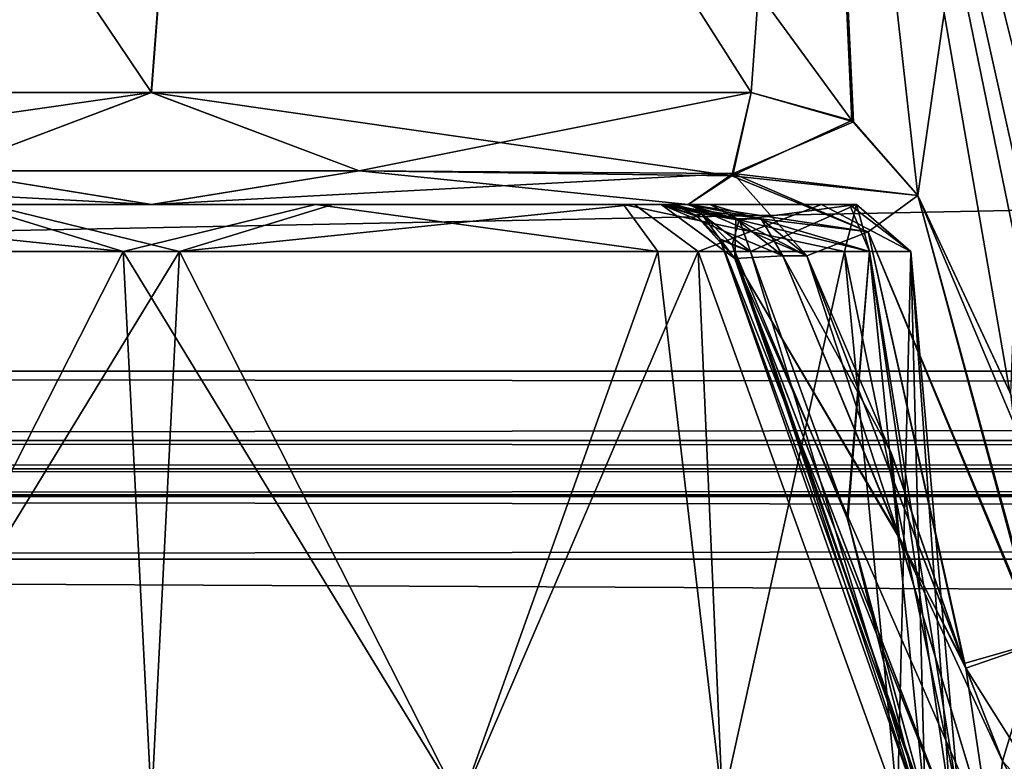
# Model space of a CAD drawing. Header units: inches. Extents: x -9.7 to 9.7, y -2.4 to 4.3.
# Tile 302 of 656: x -6.038 to -5.752, y -2.072 to -1.856. Entities that reach past the tile are written whole.
import ezdxf

# ---------------------------------------------------------------- set-up
doc = ezdxf.new("R2010")
doc.units = ezdxf.units.IN
doc.header["$LTSCALE"] = 101.851852
doc.header["$MEASUREMENT"] = 0
for name, color, linetype in [('136', 7, 'CONTINUOUS'), ('3860', 7, 'CONTINUOUS'), ('3864', 7, 'CONTINUOUS'), ('3914', 7, 'CONTINUOUS'), ('3915', 7, 'CONTINUOUS'), ('3918', 7, 'CONTINUOUS'), ('3919', 7, 'CONTINUOUS'), ('3920', 7, 'CONTINUOUS'), ('3921', 7, 'CONTINUOUS'), ('3922', 7, 'CONTINUOUS'), ('3923', 7, 'CONTINUOUS'), ('3924', 7, 'CONTINUOUS'), ('3927', 7, 'CONTINUOUS'), ('48', 7, 'CONTINUOUS'), ('56', 7, 'CONTINUOUS'), ('57', 7, 'CONTINUOUS'), ('6031', 7, 'CONTINUOUS'), ('6032', 7, 'CONTINUOUS'), ('6035', 7, 'CONTINUOUS'), ('6036', 7, 'CONTINUOUS'), ('6037', 7, 'CONTINUOUS'), ('6038', 7, 'CONTINUOUS'), ('6044', 7, 'CONTINUOUS'), ('6119', 7, 'CONTINUOUS'), ('6125', 7, 'CONTINUOUS'), ('6126', 7, 'CONTINUOUS'), ('6127', 7, 'CONTINUOUS'), ('6273', 7, 'CONTINUOUS'), ('6274', 7, 'CONTINUOUS'), ('6275', 7, 'CONTINUOUS'), ('6276', 7, 'CONTINUOUS'), ('6277', 7, 'CONTINUOUS'), ('6278', 7, 'CONTINUOUS'), ('6279', 7, 'CONTINUOUS'), ('67', 7, 'CONTINUOUS'), ('75', 7, 'CONTINUOUS'), ('8370', 7, 'CONTINUOUS'), ('8384', 7, 'CONTINUOUS'), ('98', 7, 'CONTINUOUS')]:
    doc.layers.add(name, color=color, linetype=linetype)

msp = doc.modelspace()

# ---------------------------------------------------------------- linework, layer by layer
at = {"layer": '136', "linetype": 'CONTINUOUS'}
for points in [[(8.075, -1.97876, -4.04218), (8.075, -1.95857, -4.05149), (-8.075, -1.97876, -4.04218), (8.075, -1.97876, -4.04218)], [(-8.075, -1.97876, -4.04218), (8.075, -1.95857, -4.05149), (-8.075, -1.95857, -4.05149), (-8.075, -1.97876, -4.04218)], [(-8.075, -1.987, -4.02153), (8.075, -1.987, -4.02153), (8.075, -1.97876, -4.04218), (-8.075, -1.987, -4.02153)], [(-8.075, -1.987, -4.02153), (8.075, -1.97876, -4.04218), (-8.075, -1.97876, -4.04218), (-8.075, -1.987, -4.02153)]]:
    msp.add_3dface(points, dxfattribs=at)
at = {"layer": '3860', "linetype": 'CONTINUOUS'}
for points in [[(-8.075, -1.95857, 4.05149), (-8.075, -1.63343, 4.06853), (8.075, -1.63343, 4.06853), (-8.075, -1.95857, 4.05149)], [(8.075, -1.95857, 4.05149), (-8.075, -1.95857, 4.05149), (8.075, -1.63343, 4.06853), (8.075, -1.95857, 4.05149)]]:
    msp.add_3dface(points, dxfattribs=at)
at = {"layer": '3864', "linetype": 'CONTINUOUS'}
for points in [[(8.075, -1.95857, -4.05149), (8.075, -1.63343, -4.06853), (-8.075, -1.63343, -4.06853), (8.075, -1.95857, -4.05149)], [(-8.075, -1.95857, -4.05149), (8.075, -1.95857, -4.05149), (-8.075, -1.63343, -4.06853), (-8.075, -1.95857, -4.05149)]]:
    msp.add_3dface(points, dxfattribs=at)
at = {"layer": '3914', "linetype": 'CONTINUOUS'}
for points in [[(-5.99183, -1.92369, -4.13095), (-6.14751, -1.92369, -4.18717), (-6.04782, -1.91, -4.15142), (-5.99183, -1.92369, -4.13095)], [(-5.94714, -1.91, -4.15264), (-5.99183, -1.92369, -4.13095), (-6.04782, -1.91, -4.15142), (-5.94714, -1.91, -4.15264)], [(-5.84073, -1.92369, -4.19851), (-5.99183, -1.92369, -4.13095), (-5.85929, -1.91, -4.20127), (-5.84073, -1.92369, -4.19851)], [(-5.85929, -1.91, -4.20127), (-5.99183, -1.92369, -4.13095), (-5.94714, -1.91, -4.15264), (-5.85929, -1.91, -4.20127)], [(-5.80474, -1.91, -4.28557), (-5.84073, -1.92369, -4.19851), (-5.85929, -1.91, -4.20127), (-5.80474, -1.91, -4.28557)], [(-5.7788, -1.92369, -4.352), (-5.84073, -1.92369, -4.19851), (-5.80474, -1.91, -4.28557), (-5.7788, -1.92369, -4.352)], [(-5.82881, -1.91445, -4.48522), (-5.79078, -1.92369, -4.42381), (-5.83722, -1.91, -4.47867), (-5.82881, -1.91445, -4.48522)], [(-5.83722, -1.91, -4.47867), (-5.79078, -1.92369, -4.42381), (-5.79661, -1.91, -4.38594), (-5.83722, -1.91, -4.47867)], [(-5.79661, -1.91, -4.38594), (-5.7788, -1.92369, -4.352), (-5.80474, -1.91, -4.28557), (-5.79661, -1.91, -4.38594)], [(-5.79078, -1.92369, -4.42381), (-5.7788, -1.92369, -4.352), (-5.79661, -1.91, -4.38594), (-5.79078, -1.92369, -4.42381)], [(-5.82543, -1.92369, -4.48784), (-5.79078, -1.92369, -4.42381), (-5.82881, -1.91445, -4.48522), (-5.82543, -1.92369, -4.48784)]]:
    msp.add_3dface(points, dxfattribs=at)
at = {"layer": '3915', "linetype": 'CONTINUOUS'}
for points in [[(-6.14751, -1.92369, -4.18717), (-5.99183, -1.92369, -4.13095), (-6.09004, -2.08461, -4.13463), (-6.14751, -1.92369, -4.18717)], [(-6.09004, -2.08461, -4.13463), (-5.99183, -1.92369, -4.13095), (-6, -2.08461, -4.11672), (-6.09004, -2.08461, -4.13463)], [(-6, -2.08461, -4.11672), (-5.99183, -1.92369, -4.13095), (-5.90996, -2.08461, -4.13463), (-6, -2.08461, -4.11672)], [(-5.99183, -1.92369, -4.13095), (-5.84073, -1.92369, -4.19851), (-5.90996, -2.08461, -4.13463), (-5.99183, -1.92369, -4.13095)], [(-5.90996, -2.08461, -4.13463), (-5.84073, -1.92369, -4.19851), (-5.83363, -2.08461, -4.18563), (-5.90996, -2.08461, -4.13463)], [(-5.84073, -1.92369, -4.19851), (-5.7788, -1.92369, -4.352), (-5.78263, -2.08461, -4.26196), (-5.84073, -1.92369, -4.19851)], [(-5.83363, -2.08461, -4.18563), (-5.84073, -1.92369, -4.19851), (-5.78263, -2.08461, -4.26196), (-5.83363, -2.08461, -4.18563)], [(-5.79078, -1.92369, -4.42381), (-5.82543, -1.92369, -4.48784), (-5.79727, -2.0013, -4.4563), (-5.79078, -1.92369, -4.42381)], [(-5.77456, -2.08461, -4.41931), (-5.79078, -1.92369, -4.42381), (-5.79727, -2.0013, -4.4563), (-5.77456, -2.08461, -4.41931)], [(-5.7788, -1.92369, -4.352), (-5.79078, -1.92369, -4.42381), (-5.76472, -2.08461, -4.352), (-5.7788, -1.92369, -4.352)], [(-5.76472, -2.08461, -4.352), (-5.79078, -1.92369, -4.42381), (-5.76719, -2.08461, -4.38601), (-5.76472, -2.08461, -4.352)], [(-5.76719, -2.08461, -4.38601), (-5.79078, -1.92369, -4.42381), (-5.77456, -2.08461, -4.41931), (-5.76719, -2.08461, -4.38601)], [(-5.78263, -2.08461, -4.26196), (-5.7788, -1.92369, -4.352), (-5.76472, -2.08461, -4.352), (-5.78263, -2.08461, -4.26196)]]:
    msp.add_3dface(points, dxfattribs=at)
at = {"layer": '3918', "linetype": 'CONTINUOUS'}
for points in [[(-5.77132, -2.09388, -4.43851), (-5.77488, -2.08975, -4.42895), (-5.83444, -1.92, -4.50418), (-5.77132, -2.09388, -4.43851)], [(-5.77132, -2.09388, -4.43851), (-5.83444, -1.92, -4.50418), (-5.83003, -1.92578, -4.52211), (-5.77132, -2.09388, -4.43851)], [(-5.83444, -1.92, -4.50418), (-5.77488, -2.08975, -4.42895), (-5.83078, -1.92175, -4.49579), (-5.83444, -1.92, -4.50418)], [(-5.79727, -2.0013, -4.4563), (-5.82543, -1.92369, -4.48784), (-5.83078, -1.92175, -4.49579), (-5.79727, -2.0013, -4.4563)], [(-5.77456, -2.08461, -4.41931), (-5.79727, -2.0013, -4.4563), (-5.83078, -1.92175, -4.49579), (-5.77456, -2.08461, -4.41931)], [(-5.77488, -2.08975, -4.42895), (-5.77456, -2.08461, -4.41931), (-5.83078, -1.92175, -4.49579), (-5.77488, -2.08975, -4.42895)], [(-5.81605, -1.925, -4.53546), (-5.78202, -2.00722, -4.49746), (-5.83003, -1.92578, -4.52211), (-5.81605, -1.925, -4.53546)], [(-5.75496, -2.097, -4.45221), (-5.76438, -2.0964, -4.44662), (-5.83003, -1.92578, -4.52211), (-5.75496, -2.097, -4.45221)], [(-5.78202, -2.00722, -4.49746), (-5.75496, -2.097, -4.45221), (-5.83003, -1.92578, -4.52211), (-5.78202, -2.00722, -4.49746)], [(-5.76438, -2.0964, -4.44662), (-5.77132, -2.09388, -4.43851), (-5.83003, -1.92578, -4.52211), (-5.76438, -2.0964, -4.44662)]]:
    msp.add_3dface(points, dxfattribs=at)
at = {"layer": '3919', "linetype": 'CONTINUOUS'}
for points in [[(-5.83975, -1.91275, -4.50283), (-5.82881, -1.91445, -4.48522), (-5.84815, -1.91, -4.50071), (-5.83975, -1.91275, -4.50283)], [(-5.84815, -1.91, -4.50071), (-5.82881, -1.91445, -4.48522), (-5.84403, -1.91, -4.48954), (-5.84815, -1.91, -4.50071)], [(-5.82881, -1.91445, -4.48522), (-5.83722, -1.91, -4.47867), (-5.84403, -1.91, -4.48954), (-5.82881, -1.91445, -4.48522)], [(-5.83078, -1.92175, -4.49579), (-5.82881, -1.91445, -4.48522), (-5.83975, -1.91275, -4.50283), (-5.83078, -1.92175, -4.49579)], [(-5.83444, -1.92, -4.50418), (-5.83078, -1.92175, -4.49579), (-5.83975, -1.91275, -4.50283), (-5.83444, -1.92, -4.50418)], [(-5.82543, -1.92369, -4.48784), (-5.82881, -1.91445, -4.48522), (-5.83078, -1.92175, -4.49579), (-5.82543, -1.92369, -4.48784)]]:
    msp.add_3dface(points, dxfattribs=at)
at = {"layer": '3920', "linetype": 'CONTINUOUS'}
for points in [[(-5.84143, -1.9131, -4.52633), (-5.84815, -1.91, -4.50071), (-5.85152, -1.91, -4.55), (-5.84143, -1.9131, -4.52633)], [(-5.85152, -1.91, -4.55), (-5.84815, -1.91, -4.50071), (-5.85052, -1.91, -4.52355), (-5.85152, -1.91, -4.55)], [(-5.83975, -1.91275, -4.50283), (-5.84815, -1.91, -4.50071), (-5.84143, -1.9131, -4.52633), (-5.83975, -1.91275, -4.50283)], [(-5.83444, -1.92, -4.50418), (-5.83975, -1.91275, -4.50283), (-5.84143, -1.9131, -4.52633), (-5.83444, -1.92, -4.50418)]]:
    msp.add_3dface(points, dxfattribs=at)
at = {"layer": '3921', "linetype": 'CONTINUOUS'}
for points in [[(-6.16278, -1.91, -4.47867), (-5.79661, -1.91, -4.38594), (-6.20539, -1.91, -4.33351), (-6.16278, -1.91, -4.47867)], [(-5.79661, -1.91, -4.38594), (-5.80474, -1.91, -4.28557), (-6.20539, -1.91, -4.33351), (-5.79661, -1.91, -4.38594)], [(-5.80474, -1.91, -4.28557), (-5.85929, -1.91, -4.20127), (-6.20539, -1.91, -4.33351), (-5.80474, -1.91, -4.28557)], [(-5.85929, -1.91, -4.20127), (-6.13754, -1.91, -4.1983), (-6.20539, -1.91, -4.33351), (-5.85929, -1.91, -4.20127)], [(-6.16278, -1.91, -4.47867), (-6.15597, -1.91, -4.48956), (-5.83722, -1.91, -4.47867), (-6.16278, -1.91, -4.47867)], [(-6.16278, -1.91, -4.47867), (-5.83722, -1.91, -4.47867), (-5.79661, -1.91, -4.38594), (-6.16278, -1.91, -4.47867)], [(-5.84365, -1.91, -4.55292), (-5.85152, -1.91, -4.55), (-6.15633, -1.91, -4.55292), (-5.84365, -1.91, -4.55292)], [(-6.15633, -1.91, -4.55292), (-5.85152, -1.91, -4.55), (-6.14848, -1.91, -4.55001), (-6.15633, -1.91, -4.55292)], [(-6.00003, -1.91, -4.60659), (-5.84365, -1.91, -4.55292), (-6.15633, -1.91, -4.55292), (-6.00003, -1.91, -4.60659)], [(-6.15597, -1.91, -4.48956), (-6.15185, -1.91, -4.50071), (-5.84403, -1.91, -4.48954), (-6.15597, -1.91, -4.48956)], [(-5.83722, -1.91, -4.47867), (-6.15597, -1.91, -4.48956), (-5.84403, -1.91, -4.48954), (-5.83722, -1.91, -4.47867)], [(-6.15185, -1.91, -4.50071), (-5.84815, -1.91, -4.50071), (-5.84403, -1.91, -4.48954), (-6.15185, -1.91, -4.50071)], [(-5.84815, -1.91, -4.50071), (-6.15185, -1.91, -4.50071), (-6.14948, -1.91, -4.5238), (-5.84815, -1.91, -4.50071)], [(-5.85052, -1.91, -4.52355), (-5.84815, -1.91, -4.50071), (-6.14948, -1.91, -4.5238), (-5.85052, -1.91, -4.52355)], [(-5.85152, -1.91, -4.55), (-5.85052, -1.91, -4.52355), (-6.14948, -1.91, -4.5238), (-5.85152, -1.91, -4.55)], [(-6.14848, -1.91, -4.55001), (-5.85152, -1.91, -4.55), (-6.14948, -1.91, -4.5238), (-6.14848, -1.91, -4.55001)], [(-5.85929, -1.91, -4.20127), (-5.94714, -1.91, -4.15264), (-6.13754, -1.91, -4.1983), (-5.85929, -1.91, -4.20127)], [(-5.94714, -1.91, -4.15264), (-6.04782, -1.91, -4.15142), (-6.13754, -1.91, -4.1983), (-5.94714, -1.91, -4.15264)]]:
    msp.add_3dface(points, dxfattribs=at)
at = {"layer": '3922', "linetype": 'CONTINUOUS'}
for points in [[(-5.85152, -1.91, -4.55), (-5.84365, -1.91, -4.55292), (-5.82237, -1.91422, -4.54446), (-5.85152, -1.91, -4.55)], [(-5.82972, -1.91419, -4.54178), (-5.85152, -1.91, -4.55), (-5.82237, -1.91422, -4.54446), (-5.82972, -1.91419, -4.54178)], [(-5.81605, -1.925, -4.53546), (-5.82972, -1.91419, -4.54178), (-5.80902, -1.925, -4.53807), (-5.81605, -1.925, -4.53546)], [(-5.80902, -1.925, -4.53807), (-5.82972, -1.91419, -4.54178), (-5.82237, -1.91422, -4.54446), (-5.80902, -1.925, -4.53807)]]:
    msp.add_3dface(points, dxfattribs=at)
at = {"layer": '3923', "linetype": 'CONTINUOUS'}
for points in [[(-5.83003, -1.92578, -4.52211), (-5.84143, -1.9131, -4.52633), (-5.85152, -1.91, -4.55), (-5.83003, -1.92578, -4.52211)], [(-5.83003, -1.92578, -4.52211), (-5.85152, -1.91, -4.55), (-5.82972, -1.91419, -4.54178), (-5.83003, -1.92578, -4.52211)], [(-5.83003, -1.92578, -4.52211), (-5.83444, -1.92, -4.50418), (-5.84143, -1.9131, -4.52633), (-5.83003, -1.92578, -4.52211)], [(-5.81605, -1.925, -4.53546), (-5.83003, -1.92578, -4.52211), (-5.82972, -1.91419, -4.54178), (-5.81605, -1.925, -4.53546)]]:
    msp.add_3dface(points, dxfattribs=at)
at = {"layer": '3924', "linetype": 'CONTINUOUS'}
for points in [[(-5.78202, -2.00722, -4.49746), (-5.81605, -1.925, -4.53546), (-5.78459, -1.98218, -4.51192), (-5.78202, -2.00722, -4.49746)], [(-5.81605, -1.925, -4.53546), (-5.80902, -1.925, -4.53807), (-5.78459, -1.98218, -4.51192), (-5.81605, -1.925, -4.53546)], [(-5.76318, -2.04368, -4.482), (-5.78202, -2.00722, -4.49746), (-5.78459, -1.98218, -4.51192), (-5.76318, -2.04368, -4.482)], [(-5.75496, -2.097, -4.45221), (-5.78202, -2.00722, -4.49746), (-5.75208, -2.07205, -4.46865), (-5.75496, -2.097, -4.45221)], [(-5.75208, -2.07205, -4.46865), (-5.78202, -2.00722, -4.49746), (-5.76318, -2.04368, -4.482), (-5.75208, -2.07205, -4.46865)], [(-5.73797, -2.097, -4.45852), (-5.75496, -2.097, -4.45221), (-5.75208, -2.07205, -4.46865), (-5.73797, -2.097, -4.45852)]]:
    msp.add_3dface(points, dxfattribs=at)
at = {"layer": '3927', "linetype": 'CONTINUOUS'}
for points in [[(-5.75208, -2.07205, -4.46865), (-5.76318, -2.04368, -4.482), (-5.74158, -2.03748, -4.48342), (-5.75208, -2.07205, -4.46865)], [(-5.73797, -2.097, -4.45852), (-5.75208, -2.07205, -4.46865), (-5.74158, -2.03748, -4.48342), (-5.73797, -2.097, -4.45852)]]:
    msp.add_3dface(points, dxfattribs=at)
at = {"layer": '48', "linetype": 'CONTINUOUS'}
for points in [[(7.49652, -2.08831, 3.77031), (-7.49652, -2.08831, 3.77031), (7.49489, -2.01331, 3.76638), (7.49652, -2.08831, 3.77031)], [(-7.49652, -2.08831, 3.77031), (-7.49489, -2.01331, 3.76638), (7.49489, -2.01331, 3.76638), (-7.49652, -2.08831, 3.77031)]]:
    msp.add_3dface(points, dxfattribs=at)
at = {"layer": '56', "linetype": 'CONTINUOUS'}
for points in [[(-7.49652, -2.08831, -3.77031), (7.49652, -2.08831, -3.77031), (-7.49489, -2.01331, -3.76638), (-7.49652, -2.08831, -3.77031)], [(-7.49489, -2.01331, -3.76638), (7.49652, -2.08831, -3.77031), (7.49489, -2.01331, -3.76638), (-7.49489, -2.01331, -3.76638)]]:
    msp.add_3dface(points, dxfattribs=at)
at = {"layer": '57', "linetype": 'CONTINUOUS'}
for points in [[(-7.49488, -1.987, -3.79134), (-7.49489, -1.99447, -3.77352), (7.49488, -1.987, -3.79134), (-7.49488, -1.987, -3.79134)], [(7.49488, -1.987, -3.79134), (-7.49489, -1.99447, -3.77352), (7.49489, -1.99512, -3.7729), (7.49488, -1.987, -3.79134)], [(-7.49489, -1.99447, -3.77352), (-7.49489, -2.01331, -3.76638), (7.49489, -1.99512, -3.7729), (-7.49489, -1.99447, -3.77352)], [(-7.49489, -2.01331, -3.76638), (7.49489, -2.01331, -3.76638), (7.49489, -1.99512, -3.7729), (-7.49489, -2.01331, -3.76638)]]:
    msp.add_3dface(points, dxfattribs=at)
at = {"layer": '6031', "linetype": 'CONTINUOUS'}
for points in [[(-5.76273, -2.04501, 4.48135), (-5.7319, -2.09403, 4.46149), (-5.74104, -2.03755, 4.48313), (-5.76273, -2.04501, 4.48135)], [(-5.75198, -2.07221, 4.46859), (-5.7319, -2.09403, 4.46149), (-5.76273, -2.04501, 4.48135), (-5.75198, -2.07221, 4.46859)]]:
    msp.add_3dface(points, dxfattribs=at)
at = {"layer": '6032', "linetype": 'CONTINUOUS'}
for points in [[(-5.81605, -1.925, 4.53546), (-5.78217, -2.0068, 4.49766), (-5.80902, -1.925, 4.53807), (-5.81605, -1.925, 4.53546)], [(-5.80902, -1.925, 4.53807), (-5.78217, -2.0068, 4.49766), (-5.78434, -1.98282, 4.51162), (-5.80902, -1.925, 4.53807)], [(-5.78217, -2.0068, 4.49766), (-5.76273, -2.04501, 4.48135), (-5.78434, -1.98282, 4.51162), (-5.78217, -2.0068, 4.49766)], [(-5.75496, -2.097, 4.45221), (-5.76273, -2.04501, 4.48135), (-5.78217, -2.0068, 4.49766), (-5.75496, -2.097, 4.45221)], [(-5.75198, -2.07221, 4.46859), (-5.76273, -2.04501, 4.48135), (-5.75496, -2.097, 4.45221), (-5.75198, -2.07221, 4.46859)]]:
    msp.add_3dface(points, dxfattribs=at)
at = {"layer": '6035', "linetype": 'CONTINUOUS'}
for points in [[(-5.77487, -2.08976, 4.42898), (-5.77132, -2.09388, 4.43851), (-5.83444, -1.92, 4.50418), (-5.77487, -2.08976, 4.42898)], [(-5.83082, -1.92173, 4.49586), (-5.77487, -2.08976, 4.42898), (-5.83444, -1.92, 4.50418), (-5.83082, -1.92173, 4.49586)], [(-5.77132, -2.09388, 4.43851), (-5.76435, -2.09641, 4.44664), (-5.83444, -1.92, 4.50418), (-5.77132, -2.09388, 4.43851)], [(-5.83444, -1.92, 4.50418), (-5.76435, -2.09641, 4.44664), (-5.83004, -1.92578, 4.52209), (-5.83444, -1.92, 4.50418)], [(-5.82543, -1.92369, 4.48784), (-5.77487, -2.08976, 4.42898), (-5.83082, -1.92173, 4.49586), (-5.82543, -1.92369, 4.48784)], [(-5.77487, -2.08976, 4.42898), (-5.82543, -1.92369, 4.48784), (-5.79709, -2.00186, 4.45606), (-5.77487, -2.08976, 4.42898)], [(-5.78217, -2.0068, 4.49766), (-5.81605, -1.925, 4.53546), (-5.83004, -1.92578, 4.52209), (-5.78217, -2.0068, 4.49766)], [(-5.75496, -2.097, 4.45221), (-5.78217, -2.0068, 4.49766), (-5.83004, -1.92578, 4.52209), (-5.75496, -2.097, 4.45221)], [(-5.76435, -2.09641, 4.44664), (-5.75496, -2.097, 4.45221), (-5.83004, -1.92578, 4.52209), (-5.76435, -2.09641, 4.44664)], [(-5.77456, -2.08461, 4.41931), (-5.77487, -2.08976, 4.42898), (-5.79709, -2.00186, 4.45606), (-5.77456, -2.08461, 4.41931)]]:
    msp.add_3dface(points, dxfattribs=at)
at = {"layer": '6036', "linetype": 'CONTINUOUS'}
for points in [[(-5.84403, -1.91, 4.48956), (-5.82871, -1.91457, 4.48529), (-5.84815, -1.91, 4.50071), (-5.84403, -1.91, 4.48956)], [(-5.84815, -1.91, 4.50071), (-5.82871, -1.91457, 4.48529), (-5.83975, -1.91275, 4.50283), (-5.84815, -1.91, 4.50071)], [(-5.83722, -1.91, 4.47867), (-5.82871, -1.91457, 4.48529), (-5.84403, -1.91, 4.48956), (-5.83722, -1.91, 4.47867)], [(-5.82543, -1.92369, 4.48784), (-5.83444, -1.92, 4.50418), (-5.83975, -1.91275, 4.50283), (-5.82543, -1.92369, 4.48784)], [(-5.82871, -1.91457, 4.48529), (-5.82543, -1.92369, 4.48784), (-5.83975, -1.91275, 4.50283), (-5.82871, -1.91457, 4.48529)], [(-5.82543, -1.92369, 4.48784), (-5.83082, -1.92173, 4.49586), (-5.83444, -1.92, 4.50418), (-5.82543, -1.92369, 4.48784)]]:
    msp.add_3dface(points, dxfattribs=at)
at = {"layer": '6037', "linetype": 'CONTINUOUS'}
for points in [[(-6.15927, -1.92369, 4.19851), (-6.00817, -1.92369, 4.13095), (-6.14071, -1.91, 4.20127), (-6.15927, -1.92369, 4.19851)], [(-6.14071, -1.91, 4.20127), (-6.00817, -1.92369, 4.13095), (-6.05286, -1.91, 4.15264), (-6.14071, -1.91, 4.20127)], [(-6.05286, -1.91, 4.15264), (-6.00817, -1.92369, 4.13095), (-5.95218, -1.91, 4.15142), (-6.05286, -1.91, 4.15264)], [(-6.00817, -1.92369, 4.13095), (-5.85249, -1.92369, 4.18717), (-5.95218, -1.91, 4.15142), (-6.00817, -1.92369, 4.13095)], [(-5.95218, -1.91, 4.15142), (-5.85249, -1.92369, 4.18717), (-5.86246, -1.91, 4.1983), (-5.95218, -1.91, 4.15142)], [(-5.85249, -1.92369, 4.18717), (-5.79806, -1.92369, 4.26172), (-5.86246, -1.91, 4.1983), (-5.85249, -1.92369, 4.18717)], [(-5.86246, -1.91, 4.1983), (-5.79806, -1.92369, 4.26172), (-5.79461, -1.91, 4.33351), (-5.86246, -1.91, 4.1983)], [(-5.82871, -1.91457, 4.48529), (-5.83722, -1.91, 4.47867), (-5.79461, -1.91, 4.33351), (-5.82871, -1.91457, 4.48529)], [(-5.82543, -1.92369, 4.48784), (-5.82871, -1.91457, 4.48529), (-5.79461, -1.91, 4.33351), (-5.82543, -1.92369, 4.48784)], [(-5.79078, -1.92369, 4.42381), (-5.82543, -1.92369, 4.48784), (-5.79461, -1.91, 4.33351), (-5.79078, -1.92369, 4.42381)], [(-5.79806, -1.92369, 4.26172), (-5.7788, -1.92369, 4.352), (-5.79461, -1.91, 4.33351), (-5.79806, -1.92369, 4.26172)], [(-5.7788, -1.92369, 4.352), (-5.79078, -1.92369, 4.42381), (-5.79461, -1.91, 4.33351), (-5.7788, -1.92369, 4.352)]]:
    msp.add_3dface(points, dxfattribs=at)
at = {"layer": '6038', "linetype": 'CONTINUOUS'}
for points in [[(-6.00817, -1.92369, 4.13095), (-6.15927, -1.92369, 4.19851), (-6.09004, -2.08461, 4.13463), (-6.00817, -1.92369, 4.13095)], [(-6, -2.08461, 4.11672), (-6.00817, -1.92369, 4.13095), (-6.09004, -2.08461, 4.13463), (-6, -2.08461, 4.11672)], [(-5.85249, -1.92369, 4.18717), (-6.00817, -1.92369, 4.13095), (-5.90996, -2.08461, 4.13463), (-5.85249, -1.92369, 4.18717)], [(-5.90996, -2.08461, 4.13463), (-6.00817, -1.92369, 4.13095), (-6, -2.08461, 4.11672), (-5.90996, -2.08461, 4.13463)], [(-5.83363, -2.08461, 4.18563), (-5.85249, -1.92369, 4.18717), (-5.90996, -2.08461, 4.13463), (-5.83363, -2.08461, 4.18563)], [(-5.79806, -1.92369, 4.26172), (-5.85249, -1.92369, 4.18717), (-5.83363, -2.08461, 4.18563), (-5.79806, -1.92369, 4.26172)], [(-5.78263, -2.08461, 4.26196), (-5.79806, -1.92369, 4.26172), (-5.83363, -2.08461, 4.18563), (-5.78263, -2.08461, 4.26196)], [(-5.79709, -2.00186, 4.45606), (-5.82543, -1.92369, 4.48784), (-5.79078, -1.92369, 4.42381), (-5.79709, -2.00186, 4.45606)], [(-5.7788, -1.92369, 4.352), (-5.79806, -1.92369, 4.26172), (-5.76472, -2.08461, 4.352), (-5.7788, -1.92369, 4.352)], [(-5.76472, -2.08461, 4.352), (-5.79806, -1.92369, 4.26172), (-5.78263, -2.08461, 4.26196), (-5.76472, -2.08461, 4.352)], [(-5.77456, -2.08461, 4.41931), (-5.79709, -2.00186, 4.45606), (-5.79078, -1.92369, 4.42381), (-5.77456, -2.08461, 4.41931)], [(-5.77456, -2.08461, 4.41931), (-5.79078, -1.92369, 4.42381), (-5.7788, -1.92369, 4.352), (-5.77456, -2.08461, 4.41931)], [(-5.77456, -2.08461, 4.41931), (-5.7788, -1.92369, 4.352), (-5.76719, -2.08461, 4.38601), (-5.77456, -2.08461, 4.41931)], [(-5.76719, -2.08461, 4.38601), (-5.7788, -1.92369, 4.352), (-5.76472, -2.08461, 4.352), (-5.76719, -2.08461, 4.38601)]]:
    msp.add_3dface(points, dxfattribs=at)
at = {"layer": '6044', "linetype": 'CONTINUOUS'}
for points in [[(-5.83722, -1.91, 4.47867), (-6.16278, -1.91, 4.47867), (-6.20339, -1.91, 4.38594), (-5.83722, -1.91, 4.47867)], [(-5.83722, -1.91, 4.47867), (-6.20339, -1.91, 4.38594), (-5.79461, -1.91, 4.33351), (-5.83722, -1.91, 4.47867)], [(-6.20339, -1.91, 4.38594), (-6.19526, -1.91, 4.28557), (-5.79461, -1.91, 4.33351), (-6.20339, -1.91, 4.38594)], [(-6.19526, -1.91, 4.28557), (-6.14071, -1.91, 4.20127), (-5.79461, -1.91, 4.33351), (-6.19526, -1.91, 4.28557)], [(-5.83722, -1.91, 4.47867), (-5.84403, -1.91, 4.48956), (-6.16278, -1.91, 4.47867), (-5.83722, -1.91, 4.47867)], [(-6.16278, -1.91, 4.47867), (-5.84403, -1.91, 4.48956), (-6.15597, -1.91, 4.48954), (-6.16278, -1.91, 4.47867)], [(-6.15635, -1.91, 4.55292), (-6.14848, -1.91, 4.55), (-5.84367, -1.91, 4.55292), (-6.15635, -1.91, 4.55292)], [(-5.99997, -1.91, 4.60659), (-6.15635, -1.91, 4.55292), (-5.84367, -1.91, 4.55292), (-5.99997, -1.91, 4.60659)], [(-5.84403, -1.91, 4.48956), (-5.84815, -1.91, 4.50071), (-6.15597, -1.91, 4.48954), (-5.84403, -1.91, 4.48956)], [(-5.84815, -1.91, 4.50071), (-6.15185, -1.91, 4.50071), (-6.15597, -1.91, 4.48954), (-5.84815, -1.91, 4.50071)], [(-6.15185, -1.91, 4.50071), (-5.84815, -1.91, 4.50071), (-5.85052, -1.91, 4.5238), (-6.15185, -1.91, 4.50071)], [(-6.14948, -1.91, 4.52355), (-6.15185, -1.91, 4.50071), (-5.85052, -1.91, 4.5238), (-6.14948, -1.91, 4.52355)], [(-6.14848, -1.91, 4.55), (-6.14948, -1.91, 4.52355), (-5.85052, -1.91, 4.5238), (-6.14848, -1.91, 4.55)], [(-5.84367, -1.91, 4.55292), (-6.14848, -1.91, 4.55), (-5.85152, -1.91, 4.55001), (-5.84367, -1.91, 4.55292)], [(-5.85152, -1.91, 4.55001), (-6.14848, -1.91, 4.55), (-5.85052, -1.91, 4.5238), (-5.85152, -1.91, 4.55001)], [(-6.14071, -1.91, 4.20127), (-6.05286, -1.91, 4.15264), (-5.86246, -1.91, 4.1983), (-6.14071, -1.91, 4.20127)], [(-6.14071, -1.91, 4.20127), (-5.86246, -1.91, 4.1983), (-5.79461, -1.91, 4.33351), (-6.14071, -1.91, 4.20127)], [(-6.05286, -1.91, 4.15264), (-5.95218, -1.91, 4.15142), (-5.86246, -1.91, 4.1983), (-6.05286, -1.91, 4.15264)]]:
    msp.add_3dface(points, dxfattribs=at)
at = {"layer": '6119', "linetype": 'CONTINUOUS'}
for points in [[(-6.16515, -1.63239, -4.55673), (-5.98132, -1.63239, -4.61437), (-6.1747, -1.87739, -4.57651), (-6.16515, -1.63239, -4.55673)], [(-6.1747, -1.87739, -4.57651), (-5.98132, -1.63239, -4.61437), (-6.00003, -1.87739, -4.63647), (-6.1747, -1.87739, -4.57651)], [(-6.00003, -1.87739, -4.63647), (-5.98132, -1.63239, -4.61437), (-5.8253, -1.87739, -4.57651), (-6.00003, -1.87739, -4.63647)], [(-5.98132, -1.63239, -4.61437), (-5.80751, -1.63239, -4.53127), (-5.8253, -1.87739, -4.57651), (-5.98132, -1.63239, -4.61437)], [(-5.8253, -1.87739, -4.57651), (-5.80751, -1.63239, -4.53127), (-5.79547, -1.88593, -4.5508), (-5.8253, -1.87739, -4.57651)], [(-5.80751, -1.63239, -4.53127), (-5.73696, -1.63239, -4.352), (-5.77674, -1.90739, -4.5325), (-5.80751, -1.63239, -4.53127)], [(-5.79547, -1.88593, -4.5508), (-5.80751, -1.63239, -4.53127), (-5.77674, -1.90739, -4.5325), (-5.79547, -1.88593, -4.5508)], [(-5.77674, -1.90739, -4.5325), (-5.73696, -1.63239, -4.352), (-5.74976, -1.96505, -4.50276), (-5.77674, -1.90739, -4.5325)]]:
    msp.add_3dface(points, dxfattribs=at)
at = {"layer": '6125', "linetype": 'CONTINUOUS'}
for points in [[(-6.1747, -1.87739, -4.57651), (-6.00003, -1.87739, -4.63647), (-6.16909, -1.90166, -4.5693), (-6.1747, -1.87739, -4.57651)], [(-6.16909, -1.90166, -4.5693), (-6.00003, -1.87739, -4.63647), (-6.0605, -1.90027, -4.62201), (-6.16909, -1.90166, -4.5693)], [(-6.0605, -1.90027, -4.62201), (-6.00003, -1.87739, -4.63647), (-5.9395, -1.90027, -4.62201), (-6.0605, -1.90027, -4.62201)], [(-6.00003, -1.87739, -4.63647), (-5.8253, -1.87739, -4.57651), (-5.9395, -1.90027, -4.62201), (-6.00003, -1.87739, -4.63647)], [(-5.9395, -1.90027, -4.62201), (-5.8253, -1.87739, -4.57651), (-5.8305, -1.901, -4.56983), (-5.9395, -1.90027, -4.62201)], [(-6.00003, -1.91, -4.60659), (-6.15633, -1.91, -4.55292), (-6.0605, -1.90027, -4.62201), (-6.00003, -1.91, -4.60659)], [(-6.00003, -1.91, -4.60659), (-6.0605, -1.90027, -4.62201), (-5.9395, -1.90027, -4.62201), (-6.00003, -1.91, -4.60659)], [(-6.00003, -1.91, -4.60659), (-5.9395, -1.90027, -4.62201), (-5.8305, -1.901, -4.56983), (-6.00003, -1.91, -4.60659)], [(-5.84365, -1.91, -4.55292), (-6.00003, -1.91, -4.60659), (-5.8305, -1.901, -4.56983), (-5.84365, -1.91, -4.55292)]]:
    msp.add_3dface(points, dxfattribs=at)
at = {"layer": '6126', "linetype": 'CONTINUOUS'}
for points in [[(-5.8253, -1.87739, -4.57651), (-5.79547, -1.88593, -4.5508), (-5.8305, -1.901, -4.56983), (-5.8253, -1.87739, -4.57651)], [(-5.79547, -1.88593, -4.5508), (-5.77674, -1.90739, -4.5325), (-5.8305, -1.901, -4.56983), (-5.79547, -1.88593, -4.5508)], [(-5.80902, -1.925, -4.53807), (-5.84365, -1.91, -4.55292), (-5.8305, -1.901, -4.56983), (-5.80902, -1.925, -4.53807)], [(-5.80902, -1.925, -4.53807), (-5.8305, -1.901, -4.56983), (-5.79118, -1.91803, -4.54125), (-5.80902, -1.925, -4.53807)], [(-5.8305, -1.901, -4.56983), (-5.77674, -1.90739, -4.5325), (-5.79118, -1.91803, -4.54125), (-5.8305, -1.901, -4.56983)], [(-5.84365, -1.91, -4.55292), (-5.80902, -1.925, -4.53807), (-5.82237, -1.91422, -4.54446), (-5.84365, -1.91, -4.55292)]]:
    msp.add_3dface(points, dxfattribs=at)
at = {"layer": '6127', "linetype": 'CONTINUOUS'}
for points in [[(-5.77674, -1.90739, -4.5325), (-5.74158, -2.03748, -4.48342), (-5.79118, -1.91803, -4.54125), (-5.77674, -1.90739, -4.5325)], [(-5.74158, -2.03748, -4.48342), (-5.77674, -1.90739, -4.5325), (-5.74976, -1.96505, -4.50276), (-5.74158, -2.03748, -4.48342)], [(-5.76318, -2.04368, -4.482), (-5.80902, -1.925, -4.53807), (-5.79118, -1.91803, -4.54125), (-5.76318, -2.04368, -4.482)], [(-5.74158, -2.03748, -4.48342), (-5.76318, -2.04368, -4.482), (-5.79118, -1.91803, -4.54125), (-5.74158, -2.03748, -4.48342)], [(-5.80902, -1.925, -4.53807), (-5.76318, -2.04368, -4.482), (-5.78459, -1.98218, -4.51192), (-5.80902, -1.925, -4.53807)]]:
    msp.add_3dface(points, dxfattribs=at)
at = {"layer": '6273', "linetype": 'CONTINUOUS'}
for points in [[(-5.99997, -1.87739, 4.63647), (-6.16515, -1.63239, 4.55673), (-6.1747, -1.87739, 4.57651), (-5.99997, -1.87739, 4.63647)], [(-5.98132, -1.63239, 4.61437), (-6.16515, -1.63239, 4.55673), (-5.99997, -1.87739, 4.63647), (-5.98132, -1.63239, 4.61437)], [(-5.8253, -1.87739, 4.57651), (-5.98132, -1.63239, 4.61437), (-5.99997, -1.87739, 4.63647), (-5.8253, -1.87739, 4.57651)], [(-5.80751, -1.63239, 4.53127), (-5.98132, -1.63239, 4.61437), (-5.79593, -1.88562, 4.55123), (-5.80751, -1.63239, 4.53127)], [(-5.79593, -1.88562, 4.55123), (-5.98132, -1.63239, 4.61437), (-5.8253, -1.87739, 4.57651), (-5.79593, -1.88562, 4.55123)], [(-5.73696, -1.63239, 4.352), (-5.80751, -1.63239, 4.53127), (-5.71155, -1.92287, 4.352), (-5.73696, -1.63239, 4.352)], [(-5.72671, -2.02604, 4.46951), (-5.80751, -1.63239, 4.53127), (-5.74994, -1.96462, 4.50299), (-5.72671, -2.02604, 4.46951)], [(-5.80751, -1.63239, 4.53127), (-5.72671, -2.02604, 4.46951), (-5.72595, -1.99823, 4.46131), (-5.80751, -1.63239, 4.53127)], [(-5.74994, -1.96462, 4.50299), (-5.80751, -1.63239, 4.53127), (-5.77674, -1.90739, 4.5325), (-5.74994, -1.96462, 4.50299)], [(-5.77674, -1.90739, 4.5325), (-5.80751, -1.63239, 4.53127), (-5.79593, -1.88562, 4.55123), (-5.77674, -1.90739, 4.5325)], [(-5.71155, -1.92287, 4.352), (-5.80751, -1.63239, 4.53127), (-5.71257, -1.95083, 4.39682), (-5.71155, -1.92287, 4.352)], [(-5.71257, -1.95083, 4.39682), (-5.80751, -1.63239, 4.53127), (-5.7205, -1.97737, 4.44065), (-5.71257, -1.95083, 4.39682)], [(-5.7205, -1.97737, 4.44065), (-5.80751, -1.63239, 4.53127), (-5.72595, -1.99823, 4.46131), (-5.7205, -1.97737, 4.44065)]]:
    msp.add_3dface(points, dxfattribs=at)
at = {"layer": '6274', "linetype": 'CONTINUOUS'}
for points in [[(-5.74104, -2.03755, 4.48313), (-5.77674, -1.90739, 4.5325), (-5.79118, -1.91803, 4.54125), (-5.74104, -2.03755, 4.48313)], [(-5.74104, -2.03755, 4.48313), (-5.72671, -2.02604, 4.46951), (-5.77674, -1.90739, 4.5325), (-5.74104, -2.03755, 4.48313)], [(-5.72671, -2.02604, 4.46951), (-5.74994, -1.96462, 4.50299), (-5.77674, -1.90739, 4.5325), (-5.72671, -2.02604, 4.46951)], [(-5.80902, -1.925, 4.53807), (-5.76273, -2.04501, 4.48135), (-5.79118, -1.91803, 4.54125), (-5.80902, -1.925, 4.53807)], [(-5.76273, -2.04501, 4.48135), (-5.74104, -2.03755, 4.48313), (-5.79118, -1.91803, 4.54125), (-5.76273, -2.04501, 4.48135)], [(-5.76273, -2.04501, 4.48135), (-5.80902, -1.925, 4.53807), (-5.78434, -1.98282, 4.51162), (-5.76273, -2.04501, 4.48135)]]:
    msp.add_3dface(points, dxfattribs=at)
at = {"layer": '6275', "linetype": 'CONTINUOUS'}
for points in [[(-5.79593, -1.88562, 4.55123), (-5.8253, -1.87739, 4.57651), (-5.83091, -1.90166, 4.5693), (-5.79593, -1.88562, 4.55123)], [(-5.77674, -1.90739, 4.5325), (-5.79593, -1.88562, 4.55123), (-5.83091, -1.90166, 4.5693), (-5.77674, -1.90739, 4.5325)], [(-5.84367, -1.91, 4.55292), (-5.79118, -1.91803, 4.54125), (-5.83091, -1.90166, 4.5693), (-5.84367, -1.91, 4.55292)], [(-5.79118, -1.91803, 4.54125), (-5.77674, -1.90739, 4.5325), (-5.83091, -1.90166, 4.5693), (-5.79118, -1.91803, 4.54125)], [(-5.79118, -1.91803, 4.54125), (-5.84367, -1.91, 4.55292), (-5.82237, -1.91422, 4.54446), (-5.79118, -1.91803, 4.54125)], [(-5.80902, -1.925, 4.53807), (-5.79118, -1.91803, 4.54125), (-5.82237, -1.91422, 4.54446), (-5.80902, -1.925, 4.53807)]]:
    msp.add_3dface(points, dxfattribs=at)
at = {"layer": '6276', "linetype": 'CONTINUOUS'}
for points in [[(-5.84367, -1.91, 4.55292), (-5.85152, -1.91, 4.55001), (-5.82972, -1.91419, 4.54178), (-5.84367, -1.91, 4.55292)], [(-5.82237, -1.91422, 4.54446), (-5.84367, -1.91, 4.55292), (-5.82972, -1.91419, 4.54178), (-5.82237, -1.91422, 4.54446)], [(-5.81605, -1.925, 4.53546), (-5.82237, -1.91422, 4.54446), (-5.82972, -1.91419, 4.54178), (-5.81605, -1.925, 4.53546)], [(-5.81605, -1.925, 4.53546), (-5.80902, -1.925, 4.53807), (-5.82237, -1.91422, 4.54446), (-5.81605, -1.925, 4.53546)]]:
    msp.add_3dface(points, dxfattribs=at)
at = {"layer": '6277', "linetype": 'CONTINUOUS'}
for points in [[(-5.83004, -1.92578, 4.52209), (-5.81605, -1.925, 4.53546), (-5.85152, -1.91, 4.55001), (-5.83004, -1.92578, 4.52209)], [(-5.85152, -1.91, 4.55001), (-5.81605, -1.925, 4.53546), (-5.82972, -1.91419, 4.54178), (-5.85152, -1.91, 4.55001)], [(-5.83004, -1.92578, 4.52209), (-5.85152, -1.91, 4.55001), (-5.84095, -1.91348, 4.52481), (-5.83004, -1.92578, 4.52209)], [(-5.83444, -1.92, 4.50418), (-5.83004, -1.92578, 4.52209), (-5.84095, -1.91348, 4.52481), (-5.83444, -1.92, 4.50418)]]:
    msp.add_3dface(points, dxfattribs=at)
at = {"layer": '6278', "linetype": 'CONTINUOUS'}
for points in [[(-5.85152, -1.91, 4.55001), (-5.85052, -1.91, 4.5238), (-5.84095, -1.91348, 4.52481), (-5.85152, -1.91, 4.55001)], [(-5.84815, -1.91, 4.50071), (-5.83975, -1.91275, 4.50283), (-5.85052, -1.91, 4.5238), (-5.84815, -1.91, 4.50071)], [(-5.85052, -1.91, 4.5238), (-5.83975, -1.91275, 4.50283), (-5.84095, -1.91348, 4.52481), (-5.85052, -1.91, 4.5238)], [(-5.83975, -1.91275, 4.50283), (-5.83444, -1.92, 4.50418), (-5.84095, -1.91348, 4.52481), (-5.83975, -1.91275, 4.50283)]]:
    msp.add_3dface(points, dxfattribs=at)
at = {"layer": '6279', "linetype": 'CONTINUOUS'}
for points in [[(-5.99997, -1.87739, 4.63647), (-6.1747, -1.87739, 4.57651), (-6.0605, -1.90027, 4.62201), (-5.99997, -1.87739, 4.63647)], [(-5.9395, -1.90027, 4.62201), (-5.99997, -1.87739, 4.63647), (-6.0605, -1.90027, 4.62201), (-5.9395, -1.90027, 4.62201)], [(-5.8253, -1.87739, 4.57651), (-5.99997, -1.87739, 4.63647), (-5.83091, -1.90166, 4.5693), (-5.8253, -1.87739, 4.57651)], [(-5.83091, -1.90166, 4.5693), (-5.99997, -1.87739, 4.63647), (-5.9395, -1.90027, 4.62201), (-5.83091, -1.90166, 4.5693)], [(-5.99997, -1.91, 4.60659), (-6.0605, -1.90027, 4.62201), (-6.1695, -1.901, 4.56983), (-5.99997, -1.91, 4.60659)], [(-6.15635, -1.91, 4.55292), (-5.99997, -1.91, 4.60659), (-6.1695, -1.901, 4.56983), (-6.15635, -1.91, 4.55292)], [(-5.99997, -1.91, 4.60659), (-5.9395, -1.90027, 4.62201), (-6.0605, -1.90027, 4.62201), (-5.99997, -1.91, 4.60659)], [(-5.99997, -1.91, 4.60659), (-5.84367, -1.91, 4.55292), (-5.9395, -1.90027, 4.62201), (-5.99997, -1.91, 4.60659)], [(-5.84367, -1.91, 4.55292), (-5.83091, -1.90166, 4.5693), (-5.9395, -1.90027, 4.62201), (-5.84367, -1.91, 4.55292)]]:
    msp.add_3dface(points, dxfattribs=at)
at = {"layer": '67', "linetype": 'CONTINUOUS'}
for points in [[(-7.49489, -1.99512, 3.7729), (-7.49488, -1.987, 3.79134), (7.49489, -1.99447, 3.77352), (-7.49489, -1.99512, 3.7729)], [(7.49489, -1.99447, 3.77352), (-7.49488, -1.987, 3.79134), (7.49488, -1.987, 3.79134), (7.49489, -1.99447, 3.77352)], [(7.49489, -2.01331, 3.76638), (-7.49489, -1.99512, 3.7729), (7.49489, -1.99447, 3.77352), (7.49489, -2.01331, 3.76638)], [(7.49489, -2.01331, 3.76638), (-7.49489, -2.01331, 3.76638), (-7.49489, -1.99512, 3.7729), (7.49489, -2.01331, 3.76638)]]:
    msp.add_3dface(points, dxfattribs=at)
at = {"layer": '75', "linetype": 'CONTINUOUS'}
for points in [[(-7.49488, -1.987, -3.79134), (7.49488, -1.987, -3.79134), (-8.075, -1.987, -4.02153), (-7.49488, -1.987, -3.79134)], [(-8.075, -1.987, -4.02153), (7.49488, -1.987, -3.79134), (7.98342, -1.987, -3.88255), (-8.075, -1.987, -4.02153)], [(8.075, -1.987, -4.02153), (-8.075, -1.987, -4.02153), (8.04453, -1.987, -3.97741), (8.075, -1.987, -4.02153)], [(8.04453, -1.987, -3.97741), (-8.075, -1.987, -4.02153), (7.98342, -1.987, -3.88255), (8.04453, -1.987, -3.97741)], [(-8.075, -1.987, 4.02153), (8.075, -1.987, 4.02153), (-8.04453, -1.987, 3.97741), (-8.075, -1.987, 4.02153)], [(-8.04453, -1.987, 3.97741), (8.075, -1.987, 4.02153), (-7.98342, -1.987, 3.88255), (-8.04453, -1.987, 3.97741)], [(8.075, -1.987, 4.02153), (-7.49488, -1.987, 3.79134), (-7.98342, -1.987, 3.88255), (8.075, -1.987, 4.02153)], [(7.49488, -1.987, 3.79134), (-7.49488, -1.987, 3.79134), (8.075, -1.987, 4.02153), (7.49488, -1.987, 3.79134)]]:
    msp.add_3dface(points, dxfattribs=at)
at = {"layer": '8370', "linetype": 'CONTINUOUS'}
for points in [[(-6.35, -0.43265, 15.47192), (-8.85, -2.20041, 13.70416), (-3.55711, -2.20041, 13.70416), (-6.35, -0.43265, 15.47192)], [(-6.35, -0.43265, 15.47192), (-3.55711, -2.20041, 13.70416), (-3.55711, -0.43265, 15.47192), (-6.35, -0.43265, 15.47192)]]:
    msp.add_3dface(points, dxfattribs=at)
at = {"layer": '8384', "linetype": 'CONTINUOUS'}
for points in [[(-8.85, -2.0894, 13.59314), (-6.35, -0.32163, 15.36091), (-3.55711, -0.32163, 15.36091), (-8.85, -2.0894, 13.59314)], [(-8.85, -2.0894, 13.59314), (-3.55711, -0.32163, 15.36091), (-3.55711, -2.0894, 13.59314), (-8.85, -2.0894, 13.59314)]]:
    msp.add_3dface(points, dxfattribs=at)
at = {"layer": '98', "linetype": 'CONTINUOUS'}
for points in [[(-8.075, -1.97876, 4.04218), (-8.075, -1.95857, 4.05149), (8.075, -1.97876, 4.04218), (-8.075, -1.97876, 4.04218)], [(8.075, -1.97876, 4.04218), (-8.075, -1.95857, 4.05149), (8.075, -1.95857, 4.05149), (8.075, -1.97876, 4.04218)], [(8.075, -1.987, 4.02153), (-8.075, -1.987, 4.02153), (-8.075, -1.97876, 4.04218), (8.075, -1.987, 4.02153)], [(8.075, -1.987, 4.02153), (-8.075, -1.97876, 4.04218), (8.075, -1.97876, 4.04218), (8.075, -1.987, 4.02153)]]:
    msp.add_3dface(points, dxfattribs=at)

doc.saveas('drawing.dxf')
